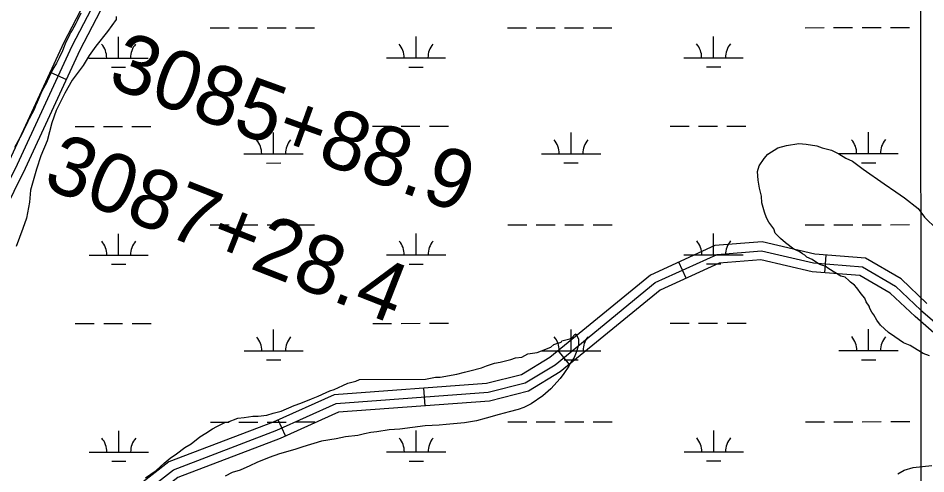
# Model space of a CAD drawing. Extents: x 3279314 to 3317160, y 734079 to 759431.
# Drawn here: x 3295050 to 3296581, y 744621 to 745391 of the extents above; entities that cross this region are included whole.
import ezdxf

# ---------------------------------------------------------------- set-up
doc = ezdxf.new("R2010")
doc.units = 0
for name, color, linetype in [('V-GRID-MAJR', 7, 'Continuous'), ('V-ROAD-CNTR', 7, 'Continuous'), ('V-SITE-VEGE', 7, 'Continuous'), ('V-SURV-IDEN', 7, 'Continuous'), ('V-WETL-SWMP', 7, 'Continuous')]:
    doc.layers.add(name, color=color, linetype=linetype)

msp = doc.modelspace()

# ---------------------------------------------------------------- linework, layer by layer
at = {"layer": 'V-GRID-MAJR'}
msp.add_spline([(3296575.3, 739462.6), (3296572.6, 745521), (3296570, 751582.8), (3296567.4, 757644.7), (3296567.4, 757648)], degree=3, dxfattribs=at)
at = {"layer": 'V-ROAD-CNTR'}
for p, q in [((3295103.8, 745299.8), (3295131, 745287.1)), ((3296410.6, 744960.7), (3296413, 744990.6)), ((3296176.5, 744951.4), (3296164, 744978.7)), ((3295979.5, 744806), (3295960.5, 744829.3)), ((3295736.3, 744736.1), (3295734.1, 744766)), ((3295500.6, 744685.2), (3295488.3, 744712.6))]:
    msp.add_line(p, q, dxfattribs=at)
for points in [[(3294582.5, 744098.1), (3294638.5, 744292.7), (3294655.4, 744343.4), (3294730.5, 744533.2), (3294852.4, 744785.6), (3294957.9, 744995.6), (3295034.7, 745150.5), (3295127.3, 745350.4), (3295251.1, 745588.2), (3295314.8, 745729.9), (3295391.2, 745862.8)], [(3294600, 744103.9), (3294652.8, 744288.2), (3294669.5, 744338.3), (3294744.3, 744527.1), (3294865.8, 744778.9), (3294971.3, 744988.9), (3295048.2, 745144), (3295140.7, 745343.8), (3295264.6, 745581.7), (3295328.2, 745723), (3295404.2, 745855.4)], [(3294624.2, 744133.7), (3294667.1, 744283.8), (3294683.6, 744333.1), (3294758, 744521.1), (3294879.3, 744772.3), (3294984.7, 744982.2), (3295061.7, 745137.5), (3295154.2, 745337.1), (3295278.1, 745575.1), (3295341.6, 745716.2), (3295417.2, 745847.9)], [(3296582.8, 744909), (3296539.1, 744950.4), (3296478.9, 744985.5), (3296393.5, 744992.1), (3296304.8, 745012.8), (3296224.9, 745006.6), (3296116.5, 744956.9), (3295946.6, 744817.9), (3295898.8, 744788.7), (3295839.9, 744773.9), (3295582.5, 744754.8), (3295480, 744708.8), (3295304, 744641.3), (3295106.8, 744487.9), (3295076.6, 744456.5), (3295072.3, 744407.5), (3295089.5, 744340.6), (3295100.8, 744311.5), (3295084.8, 744282.2), (3295030.9, 744208.6)], [(3295042.4, 744198.9), (3295097.5, 744274.1), (3295117.3, 744310.4), (3295103.8, 744345.2), (3295087.5, 744408.7), (3295091.1, 744449.9), (3295116.9, 744476.7), (3295311.5, 744628.1), (3295485.8, 744695), (3295586.3, 744740), (3295842.3, 744759), (3295904.7, 744774.7), (3295955.3, 744805.6), (3296124.5, 744944.1), (3296228.7, 744991.9), (3296303.7, 744997.7), (3296391.2, 744977.3), (3296474.3, 744970.8), (3296530, 744938.3), (3296572.7, 744897.8), (3296634.1, 744844.6)], [(3296629.8, 744828.4), (3296562.7, 744886.7), (3296521, 744926.2), (3296469.7, 744956.1), (3296388.9, 744962.4), (3296302.5, 744982.6), (3296232.5, 744977.1), (3296132.5, 744931.3), (3295964, 744793.3), (3295910.5, 744760.7), (3295844.7, 744744.1), (3295590, 744725.3), (3295491.6, 744681.1), (3295319, 744614.9), (3295126.9, 744465.5), (3295105.6, 744443.3), (3295102.7, 744409.9), (3295118.1, 744349.8), (3295133.8, 744309.4), (3295110.2, 744266.1), (3295053.9, 744189.2), (3295025.5, 744159.9)]]:
    msp.add_lwpolyline(points, dxfattribs=at)
at = {"layer": 'V-SITE-VEGE'}
for p, q in [((3295214.9, 745388.3), (3295200.4, 745368.4)), ((3295214.9, 745393.5), (3295214.9, 745388.3)), ((3295200.4, 745368.4), (3295180.8, 745343.3)), ((3295180.8, 745343.3), (3295169.4, 745327.7)), ((3295169.4, 745327.7), (3295159, 745310.9)), ((3295159, 745310.9), (3295140.4, 745285.8)), ((3295140.4, 745285.8), (3295128, 745263.9)), ((3295128, 745263.9), (3295113.6, 745234.6)), ((3295113.6, 745234.6), (3295106.4, 745213.8)), ((3295106.4, 745213.8), (3295098.2, 745183.5)), ((3295098.2, 745183.5), (3295087.9, 745158.4)), ((3296314.5, 745161), (3296331.1, 745171.5)), ((3296331.1, 745171.5), (3296345.7, 745175.8)), ((3296345.7, 745175.8), (3296366.5, 745179)), ((3296366.5, 745179), (3296379, 745178)), ((3296379, 745178), (3296396.8, 745175)), ((3296396.8, 745175), (3296406.1, 745171.9)), ((3296406.1, 745171.9), (3296421.8, 745167.8)), ((3296421.8, 745167.8), (3296434.3, 745161.6)), ((3295087.9, 745158.4), (3295080.7, 745135.5)), ((3296300, 745141.1), (3296308.3, 745153.7)), ((3296308.3, 745153.7), (3296314.5, 745161)), ((3296434.3, 745161.6), (3296445.8, 745154.3)), ((3296445.8, 745154.3), (3296457.3, 745149.2)), ((3296457.3, 745149.2), (3296475.1, 745135.7)), ((3295080.7, 745135.5), (3295070.4, 745100)), ((3296296.9, 745131.7), (3296300, 745141.1)), ((3296475.1, 745135.7), (3296510.6, 745110.9)), ((3296298, 745117.2), (3296296.9, 745131.7)), ((3296300.2, 745103.6), (3296298, 745117.2)), ((3296303.4, 745090.1), (3296300.2, 745103.6)), ((3296510.6, 745110.9), (3296530.5, 745097.4)), ((3295070.4, 745100), (3295068.4, 745080.2)), ((3296304.5, 745078.6), (3296303.4, 745090.1)), ((3296530.5, 745097.4), (3296545.1, 745087.1)), ((3295068.4, 745080.2), (3295063.4, 745053.1)), ((3296307.7, 745067.2), (3296304.5, 745078.6)), ((3296545.1, 745087.1), (3296568.2, 745069.5)), ((3296308.7, 745063), (3296307.7, 745067.2)), ((3296311.9, 745053.7), (3296308.7, 745063)), ((3296568.2, 745069.5), (3296578.7, 745054.9)), ((3295063.4, 745053.1), (3295057.2, 745035.3)), ((3296316.1, 745046.4), (3296311.9, 745053.7)), ((3296324.5, 745035), (3296316.1, 745046.4)), ((3296578.7, 745054.9), (3296599.6, 745034.2)), ((3295057.2, 745035.3), (3295045.9, 745005.1)), ((3296326.6, 745027.7), (3296324.5, 745035)), ((3296336, 745018.4), (3296326.6, 745027.7)), ((3296344.4, 745011.1), (3296336, 745018.4)), ((3296358, 745000.7), (3296344.4, 745011.1)), ((3296367.4, 744996.6), (3296358, 745000.7)), ((3296372.6, 744992.5), (3296367.4, 744996.6)), ((3296376.8, 744990.4), (3296372.6, 744992.5)), ((3296379.9, 744987.3), (3296376.8, 744990.4)), ((3296389.3, 744983.2), (3296379.9, 744987.3)), ((3296394.6, 744979), (3296389.3, 744983.2)), ((3296401.9, 744974.9), (3296394.6, 744979)), ((3296407.1, 744972.8), (3296401.9, 744974.9)), ((3296411.3, 744971.8), (3296407.1, 744972.8)), ((3296417.5, 744967.7), (3296411.3, 744971.8)), ((3296437.4, 744955.3), (3296417.5, 744967.7)), ((3296444.7, 744953.2), (3296437.4, 744955.3)), ((3296451, 744948), (3296444.7, 744953.2)), ((3296454.1, 744944.9), (3296451, 744948)), ((3296460.4, 744939.8), (3296454.1, 744944.9)), ((3296464.6, 744935.6), (3296460.4, 744939.8)), ((3296471.9, 744925.2), (3296464.6, 744935.6)), ((3296478.2, 744918), (3296471.9, 744925.2)), ((3296480.3, 744911.7), (3296478.2, 744918)), ((3296485.6, 744904.4), (3296480.3, 744911.7)), ((3296486.6, 744900.3), (3296485.6, 744904.4)), ((3296489.8, 744894), (3296486.6, 744900.3)), ((3296493, 744889.9), (3296489.8, 744894)), ((3296498.2, 744880.5), (3296493, 744889.9)), ((3296504.5, 744872.2), (3296498.2, 744880.5)), ((3296518.1, 744859.8), (3296504.5, 744872.2)), ((3296528.6, 744852.5), (3296518.1, 744859.8)), ((3295953.3, 744839.6), (3295965.8, 744843.8)), ((3295965.8, 744843.8), (3295966.8, 744845.9)), ((3295966.8, 744845.9), (3295980.3, 744849.1)), ((3295980.3, 744849.1), (3295983.4, 744851.2)), ((3295983.4, 744851.2), (3295988.6, 744856.5)), ((3295988.6, 744856.5), (3295990.7, 744857.5)), ((3295990.7, 744857.5), (3295994.9, 744849.2)), ((3295994.9, 744849.2), (3295995, 744838.8)), ((3296543.2, 744842.2), (3296528.6, 744852.5)), ((3295925.2, 744825.9), (3295932.5, 744829.1)), ((3295932.5, 744829.1), (3295948.1, 744835.4)), ((3295948.1, 744835.4), (3295953.3, 744839.6)), ((3295995, 744838.8), (3295990.9, 744826.2)), ((3296554.7, 744838.1), (3296543.2, 744842.2)), ((3296566.2, 744830.8), (3296554.7, 744838.1)), ((3296576.6, 744824.6), (3296566.2, 744830.8)), ((3295862.8, 744810), (3295880.5, 744814.2)), ((3295880.5, 744814.2), (3295888.8, 744817.4)), ((3295888.8, 744817.4), (3295899.2, 744818.5)), ((3295899.2, 744818.5), (3295909.6, 744823.8)), ((3295909.6, 744823.8), (3295925.2, 744825.9)), ((3295987.8, 744817.9), (3295981.6, 744808.5)), ((3295990.9, 744826.2), (3295987.8, 744817.9)), ((3296587.1, 744820.5), (3296576.6, 744824.6)), ((3295811.8, 744795.2), (3295831.5, 744800.5)), ((3295831.5, 744800.5), (3295839.9, 744803.6)), ((3295839.9, 744803.6), (3295853.4, 744807.9)), ((3295853.4, 744807.9), (3295862.8, 744810)), ((3295978.5, 744803.3), (3295970.2, 744790.7)), ((3295981.6, 744808.5), (3295978.5, 744803.3)), ((3295736.8, 744781.3), (3295753.5, 744784.5)), ((3295753.5, 744784.5), (3295761.8, 744784.5)), ((3295761.8, 744784.5), (3295789.9, 744789.8)), ((3295789.9, 744789.8), (3295802.4, 744793)), ((3295802.4, 744793), (3295811.8, 744795.2)), ((3295964, 744782.3), (3295948.4, 744764.6)), ((3295970.2, 744790.7), (3295964, 744782.3)), ((3295582.7, 744763.8), (3295597.2, 744770.2)), ((3295597.2, 744770.2), (3295605.5, 744774.4)), ((3295605.5, 744774.4), (3295619.1, 744777.6)), ((3295619.1, 744777.6), (3295625.3, 744780.7)), ((3295625.3, 744780.7), (3295736.8, 744781.3)), ((3295544.2, 744748), (3295555.6, 744752.3)), ((3295555.6, 744752.3), (3295569.1, 744758.6)), ((3295569.1, 744758.6), (3295575.4, 744761.7)), ((3295575.4, 744761.7), (3295582.7, 744763.8)), ((3295934.9, 744753), (3295915.2, 744739.4)), ((3295948.4, 744764.6), (3295934.9, 744753)), ((3295493.2, 744726.9), (3295515.1, 744736.4)), ((3295515.1, 744736.4), (3295526.5, 744740.7)), ((3295526.5, 744740.7), (3295544.2, 744748)), ((3295915.2, 744739.4), (3295902.7, 744733.1)), ((3295454.7, 744718.4), (3295469.3, 744720.6)), ((3295469.3, 744720.6), (3295479.7, 744723.8)), ((3295479.7, 744723.8), (3295493.2, 744726.9)), ((3295861.1, 744721.4), (3295839.2, 744715.1)), ((3295877.8, 744725.7), (3295861.1, 744721.4)), ((3295893.4, 744729.9), (3295877.8, 744725.7)), ((3295902.7, 744733.1), (3295893.4, 744729.9)), ((3295385, 744701.4), (3295398.5, 744707.7)), ((3295398.5, 744707.7), (3295402.7, 744708.8)), ((3295402.7, 744708.8), (3295420.3, 744715.1)), ((3295420.3, 744715.1), (3295430.8, 744716.2)), ((3295430.8, 744716.2), (3295445.3, 744718.4)), ((3295445.3, 744718.4), (3295454.7, 744718.4)), ((3295790.3, 744706.5), (3295771.6, 744704.3)), ((3295802.8, 744707.6), (3295790.3, 744706.5)), ((3295822.6, 744710.8), (3295802.8, 744707.6)), ((3295839.2, 744715.1), (3295822.6, 744710.8)), ((3295355.9, 744683.6), (3295366.3, 744689.9)), ((3295366.3, 744689.9), (3295377.7, 744697.2)), ((3295377.7, 744697.2), (3295385, 744701.4)), ((3295644.5, 744691.2), (3295634.1, 744689.1)), ((3295654.9, 744692.3), (3295644.5, 744691.2)), ((3295675.7, 744695.5), (3295654.9, 744692.3)), ((3295693.4, 744696.6), (3295675.7, 744695.5)), ((3295736.1, 744702.1), (3295693.4, 744696.6)), ((3295760.1, 744703.2), (3295736.1, 744702.1)), ((3295771.6, 744704.3), (3295760.1, 744703.2)), ((3295341.3, 744672), (3295355.9, 744683.6)), ((3295561.2, 744676.2), (3295530, 744666.7)), ((3295586.2, 744680.5), (3295561.2, 744676.2)), ((3295601.8, 744683.7), (3295586.2, 744680.5)), ((3295622.6, 744685.9), (3295601.8, 744683.7)), ((3295634.1, 744689.1), (3295622.6, 744685.9)), ((3295316.4, 744655.2), (3295331, 744665.7)), ((3295331, 744665.7), (3295341.3, 744672)), ((3295516.5, 744662.4), (3295490.4, 744655)), ((3295530, 744666.7), (3295516.5, 744662.4)), ((3295295.7, 744639.5), (3295306, 744647.9)), ((3295306, 744647.9), (3295316.4, 744655.2)), ((3295472.8, 744648.7), (3295452, 744640.3)), ((3295490.4, 744655), (3295472.8, 744648.7)), ((3295282.2, 744626.9), (3295295.7, 744639.5)), ((3295440.5, 744635), (3295423.9, 744627.6)), ((3295452, 744640.3), (3295440.5, 744635)), ((3296544.2, 744627.5), (3296559.8, 744631.8)), ((3296559.8, 744631.8), (3296575.5, 744633.9)), ((3296575.5, 744633.9), (3296591.1, 744635.1)), ((3295264.5, 744614.3), (3295282.2, 744626.9)), ((3295410.4, 744623.4), (3295398.9, 744617.1)), ((3295423.9, 744627.6), (3295410.4, 744623.4)), ((3296533.8, 744621.2), (3296544.2, 744627.5))]:
    msp.add_line(p, q, dxfattribs=at)
for points in [[(3295155.3, 745399.4), (3295149.1, 745386.2), (3295146.7, 745381.5), (3295143.2, 745375.5), (3295141.3, 745371.8), (3295138.3, 745366.8), (3295136.1, 745362.8), (3295129, 745347.4), (3295127.3, 745342.9), (3295124.3, 745335.7), (3295118.7, 745323.8), (3295114, 745314.8), (3295108.3, 745304.8), (3295105.9, 745299.4), (3295104.2, 745296.1)], [(3295104.2, 745296.1), (3295102, 745291.4), (3295098.3, 745284.2), (3295096.8, 745280.5), (3295095.3, 745278), (3295094.6, 745276.2), (3295089.7, 745267.5), (3295081.6, 745248.6), (3295078.9, 745242.6), (3295076.4, 745236.6), (3295072.5, 745229.2), (3295071.5, 745226.9), (3295068, 745220.5), (3295066.1, 745216.2), (3295063.9, 745212), (3295060.9, 745205.3), (3295058.5, 745200.8), (3295056.3, 745196.1), (3295052.1, 745188.9), (3295043.2, 745172.2)]]:
    msp.add_lwpolyline(points, dxfattribs=at)
at = {"layer": 'V-WETL-SWMP'}
for p, q in [((3295373.5, 745374.1), (3295405.5, 745374.1)), ((3295421.5, 745374.2), (3295453.5, 745374.2)), ((3295469.5, 745374.2), (3295501.5, 745374.2)), ((3295517.5, 745374.2), (3295549.5, 745374.2)), ((3295875.4, 745374.4), (3295907.4, 745374.4)), ((3295923.4, 745374.4), (3295955.4, 745374.4)), ((3295971.4, 745374.4), (3296003.4, 745374.4)), ((3296019.4, 745374.5), (3296051.4, 745374.5)), ((3296377.3, 745374.6), (3296409.3, 745374.7)), ((3296425.3, 745374.7), (3296457.3, 745374.7)), ((3296473.3, 745374.7), (3296505.3, 745374.7)), ((3296521.3, 745374.7), (3296553.3, 745374.7)), ((3295218.9, 745323.3), (3295218.9, 745359.3)), ((3295720.8, 745323.6), (3295720.8, 745359.6)), ((3296222.8, 745323.8), (3296222.7, 745359.8)), ((3295168.9, 745323.3), (3295268.9, 745323.3)), ((3295670.8, 745323.5), (3295770.8, 745323.6)), ((3296172.8, 745323.8), (3296272.8, 745323.8)), ((3295206.9, 745307.9), (3295230.9, 745307.9)), ((3295708.9, 745308.1), (3295732.9, 745308.1)), ((3296210.8, 745308.4), (3296234.8, 745308.4)), ((3295145.6, 745207.8), (3295177.6, 745207.9)), ((3295193.6, 745207.9), (3295225.6, 745207.9)), ((3295241.6, 745207.9), (3295273.6, 745207.9)), ((3295480.5, 745161.6), (3295480.4, 745197.6)), ((3295647.5, 745208.1), (3295679.5, 745208.1)), ((3295695.5, 745208.1), (3295727.5, 745208.1)), ((3295743.5, 745208.1), (3295775.5, 745208.2)), ((3295982.4, 745161.8), (3295982.3, 745197.8)), ((3296149.4, 745208.3), (3296181.4, 745208.4)), ((3296197.4, 745208.4), (3296229.4, 745208.4)), ((3296245.4, 745208.4), (3296277.4, 745208.4)), ((3296484.3, 745162.1), (3296484.3, 745198.1)), ((3295430.5, 745161.6), (3295530.5, 745161.6)), ((3295932.4, 745161.8), (3296032.4, 745161.9)), ((3296434.3, 745162.1), (3296534.3, 745162.1)), ((3295468.5, 745146.1), (3295492.5, 745146.2)), ((3295970.4, 745146.4), (3295994.4, 745146.4)), ((3296472.3, 745146.7), (3296496.3, 745146.7)), ((3295971.6, 745041.8), (3296003.6, 745041.8)), ((3296019.6, 745041.8), (3296051.6, 745041.8)), ((3296377.5, 745042), (3296409.5, 745042)), ((3296425.5, 745042), (3296457.5, 745042)), ((3296473.5, 745042), (3296505.5, 745042)), ((3296521.5, 745042), (3296553.5, 745042.1)), ((3295219.1, 744990.6), (3295219.1, 745026.6)), ((3295373.7, 745041.5), (3295405.7, 745041.5)), ((3295421.7, 745041.5), (3295453.7, 745041.5)), ((3295469.7, 745041.5), (3295501.7, 745041.5)), ((3295517.7, 745041.5), (3295549.7, 745041.5)), ((3295721, 744990.9), (3295721, 745026.9)), ((3295875.6, 745041.7), (3295907.6, 745041.7)), ((3295923.6, 745041.7), (3295955.6, 745041.7)), ((3296222.9, 744991.1), (3296222.9, 745027.1)), ((3295169.1, 744990.6), (3295269.1, 744990.7)), ((3295671, 744990.9), (3295771, 744990.9)), ((3296172.9, 744991.1), (3296272.9, 744991.2)), ((3295207.1, 744975.2), (3295231.1, 744975.2)), ((3295709, 744975.4), (3295733, 744975.5)), ((3296210.9, 744975.7), (3296234.9, 744975.7)), ((3295145.8, 744875.2), (3295177.8, 744875.2)), ((3295193.8, 744875.2), (3295225.8, 744875.2)), ((3295241.8, 744875.2), (3295273.8, 744875.2)), ((3295647.7, 744875.4), (3295679.7, 744875.4)), ((3295695.7, 744875.4), (3295727.7, 744875.5)), ((3295743.7, 744875.5), (3295775.7, 744875.5)), ((3296149.6, 744875.7), (3296181.6, 744875.7)), ((3296197.6, 744875.7), (3296229.6, 744875.7)), ((3296245.6, 744875.7), (3296277.6, 744875.7)), ((3295480.6, 744828.9), (3295480.6, 744864.9)), ((3295982.5, 744829.2), (3295982.5, 744865.2)), ((3296484.4, 744829.4), (3296484.4, 744865.4)), ((3295430.6, 744828.9), (3295530.6, 744828.9)), ((3295932.5, 744829.1), (3296032.5, 744829.2)), ((3296434.4, 744829.4), (3296534.4, 744829.4)), ((3295468.6, 744813.5), (3295492.6, 744813.5)), ((3295970.5, 744813.7), (3295994.5, 744813.7)), ((3296472.4, 744814), (3296496.4, 744814)), ((3295373.8, 744708.8), (3295405.8, 744708.8)), ((3295421.8, 744708.8), (3295453.8, 744708.8)), ((3295469.8, 744708.8), (3295501.8, 744708.8)), ((3295517.8, 744708.9), (3295549.8, 744708.9)), ((3295875.7, 744709), (3295907.7, 744709)), ((3295923.7, 744709.1), (3295955.7, 744709.1)), ((3295971.7, 744709.1), (3296003.7, 744709.1)), ((3296019.7, 744709.1), (3296051.7, 744709.1)), ((3296377.7, 744709.3), (3296409.7, 744709.3)), ((3296425.7, 744709.3), (3296457.7, 744709.3)), ((3296473.7, 744709.3), (3296505.7, 744709.4)), ((3296521.7, 744709.4), (3296553.7, 744709.4)), ((3295219.3, 744658), (3295219.3, 744694)), ((3295721.2, 744658.2), (3295721.2, 744694.2)), ((3296223.1, 744658.5), (3296223.1, 744694.5)), ((3295169.3, 744657.9), (3295269.3, 744658)), ((3295671.2, 744658.2), (3295771.2, 744658.2)), ((3296173.1, 744658.4), (3296273.1, 744658.5)), ((3295207.3, 744642.5), (3295231.3, 744642.5)), ((3295709.2, 744642.8), (3295733.2, 744642.8)), ((3296211.1, 744643), (3296235.1, 744643))]:
    msp.add_line(p, q, dxfattribs=at)
for centre, start, end in [((3295163.7, 745323.8), 359.2573, 40.801), ((3295274.2, 745323.8), 139.2573, 180.801), ((3295665.6, 745324), 359.2573, 40.801), ((3295776.1, 745324.1), 139.2573, 180.801), ((3296167.5, 745324.3), 359.2573, 40.801), ((3296278, 745324.3), 139.2573, 180.801), ((3295425.2, 745162), 359.2573, 40.801), ((3295535.7, 745162.1), 139.2573, 180.801), ((3295927.1, 745162.3), 359.2573, 40.801), ((3296037.6, 745162.3), 139.2573, 180.801), ((3296429, 745162.5), 359.2573, 40.801), ((3296539.5, 745162.6), 139.2573, 180.801), ((3295163.9, 744991.1), 359.2573, 40.801), ((3295274.3, 744991.1), 139.2573, 180.801), ((3295665.8, 744991.3), 359.2573, 40.801), ((3295776.3, 744991.4), 139.2573, 180.801), ((3296167.7, 744991.6), 359.2573, 40.801), ((3296278.2, 744991.6), 139.2573, 180.801), ((3295425.4, 744829.3), 359.2573, 40.801), ((3295535.9, 744829.4), 139.2573, 180.801), ((3295927.3, 744829.6), 359.2573, 40.801), ((3296037.8, 744829.7), 139.2573, 180.801), ((3296429.2, 744829.9), 359.2573, 40.801), ((3296539.7, 744829.9), 139.2573, 180.801), ((3295164, 744658.4), 359.2573, 40.801), ((3295274.5, 744658.5), 139.2573, 180.801), ((3295665.9, 744658.7), 359.2573, 40.801), ((3295776.4, 744658.7), 139.2573, 180.801), ((3296167.8, 744658.9), 359.2573, 40.801), ((3296278.3, 744659), 139.2573, 180.801)]:
    msp.add_arc(centre, 35.2, start, end, dxfattribs=at)

# ---------------------------------------------------------------- texts
at = {"layer": 'V-SURV-IDEN'}
for s, rotation, p in [('3085+88.9', 340.1506, (3295197.9, 745276.5)), ('3087+28.4', 338.5387, (3295088.4, 745106.5))]:
    msp.add_text(s, height=100, rotation=rotation, dxfattribs=at).set_placement(p)

doc.saveas('drawing.dxf')
